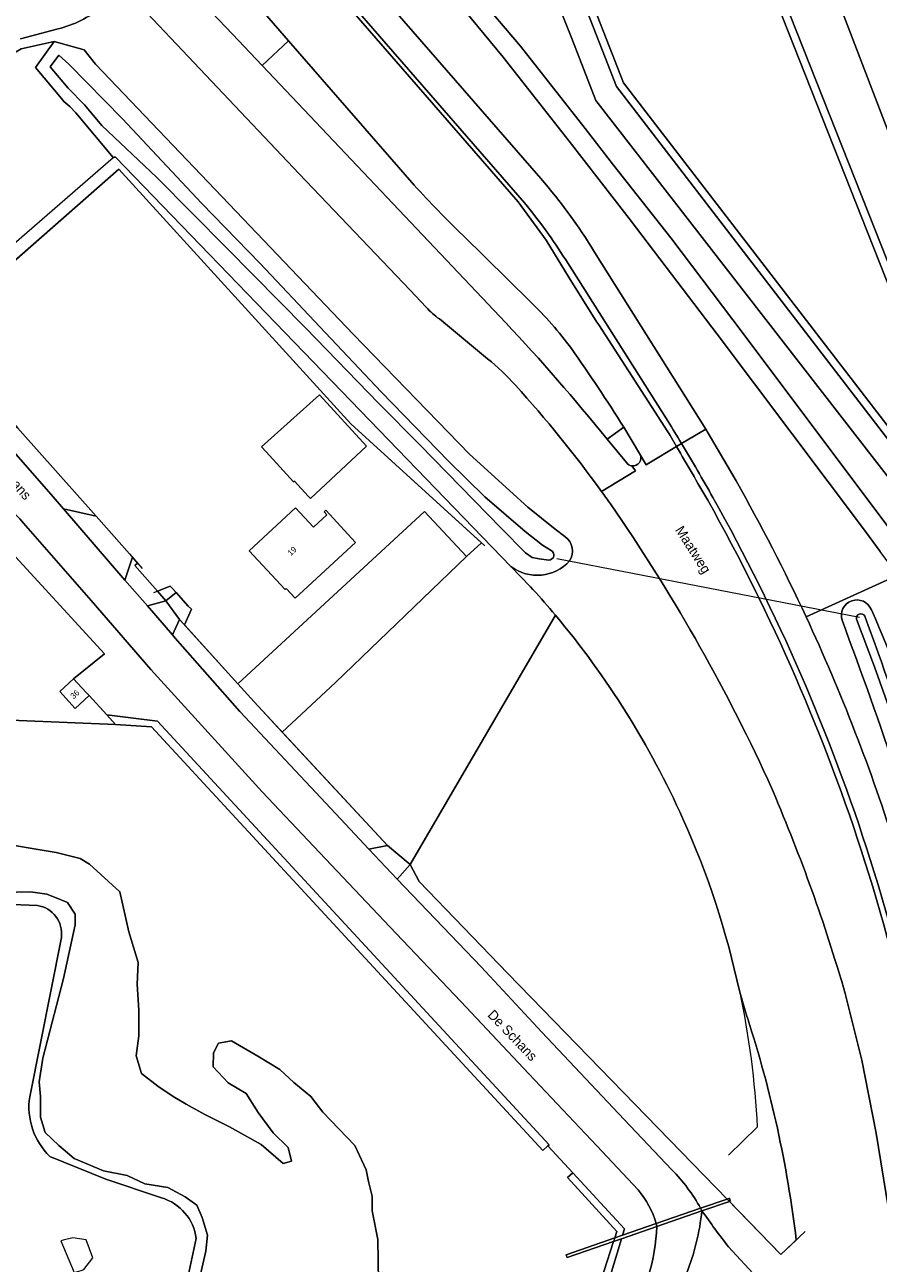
# Model space of a CAD drawing. Header units: metres. Extents: x 151448 to 154749, y 463108 to 465296.
# Tile 383 of 449: x 154085 to 154194, y 464439 to 464596. Entities that reach past the tile are written whole.
import ezdxf
from ezdxf.enums import TextEntityAlignment as Align

# ---------------------------------------------------------------- set-up
doc = ezdxf.new("R2010")
doc.units = ezdxf.units.M
for name, color, linetype, lineweight in [('B-PV-GK-BESCHOEIING-G', 253, 'Continuous', 9), ('B-PV-GR-BOS_LOOF-GV', 253, 'Continuous', 9), ('B-PV-GR-GROENVOORZIENING-GV', 253, 'Continuous', 9), ('B-PV-GR-HAAG-GV', 253, 'Continuous', 9), ('B-PV-IE-TERREINAFSCHEIDING_KUNSTMATIG_HEKWERK-G', 253, 'Continuous', 9), ('B-PV-IE-TERREINAFSCHEIDING_KUNSTMATIG_MUUR-G', 253, 'Continuous', 9), ('B-PV-KW-KUNSTWERK_DUIKER-G', 253, 'Continuous', 9), ('B-PV-OG-BEBOUWING-GV', 1, 'Continuous', 9), ('B-PV-OG-BEBOUWING-T18', 2, 'Continuous', 9), ('B-PV-OG-BEBOUWING_BUNKER-GV', 1, 'Continuous', 9), ('B-PV-OG-TERREIN_BEGROEID-GV', 253, 'Continuous', 9), ('B-PV-OG-TERREIN_ERF-GV', 253, 'Continuous', 9), ('B-PV-OG-TERREIN_OEVER-GV', 253, 'Continuous', 9), ('B-PV-OG-TOPOGRAFIE-T18', 2, 'Continuous', 9), ('B-PV-OG-WATER-GV', 253, 'Continuous', 9), ('B-PV-OG-WATER_SLOOT-GV', 253, 'Continuous', 9), ('B-PV-VH-GESLOTENVERHARDING_ASFALT-GV', 253, 'Continuous', 9), ('B-PV-VH-GESLOTENVERHARDING_BETON-GV', 253, 'Continuous', 9), ('B-PV-VH-OPENVERHARDING_BETONELEMENT-GV', 253, 'Continuous', 9), ('B-PV-VH-OPENVERHARDING_BETONSTRAATSTEEN-GV', 253, 'Continuous', 9), ('B-PV-VH-OPENVERHARDING_TEGEL-GV', 253, 'Continuous', 9)]:
    doc.layers.add(name, color=color, linetype=linetype, lineweight=lineweight)
doc.styles.add('Drong', font='txt', dxfattribs={"height": 1.8})

msp = doc.modelspace()

# ---------------------------------------------------------------- linework, layer by layer
at = {"layer": 'B-PV-GK-BESCHOEIING-G', "flags": 128}
for points in [[(154167.46, 464635.575), (154174.931, 464616.342), (154199.651, 464553.842), (154241.229, 464500)], [(154228.365, 464500), (154160.174, 464588.534), (154145.379, 464626.395)]]:
    msp.add_lwpolyline(points, dxfattribs=at)
at = {"layer": 'B-PV-GR-BOS_LOOF-GV', "flags": 128}
for points in [[(154149.514, 464524.462), (154149.203, 464524.804), (154146.708, 464527.384), (154096.265, 464579.553), (154096.05, 464579.557), (154095.991, 464579.506), (154091.233, 464585.192), (154090.441, 464585.995), (154089.698, 464586.648), (154089.593, 464586.773), (154086.057, 464590.964), (154088.443, 464594.283), (154084.266, 464593.354), (154081.98, 464592.004), (154080.55, 464590.068)], [(154077.739, 464588.934), (154070.033, 464583.508), (154069.908, 464583.42), (154068.352, 464582.288), (154068.817, 464581.725), (154062.761, 464576.598), (154062.692, 464575.538), (154062.692, 464574.256), (154062.899, 464572.605), (154070.478, 464563.854), (154071.135, 464562.03), (154074.216, 464558.324), (154096.715, 464578.029), (154126.274, 464545.552), (154142.932, 464530.414), (154141.034, 464528.635), (154124.334, 464512.586), (154117.544, 464506.256)], [(154117.544, 464506.256), (154130.972, 464491.817), (154133.848, 464489.398), (154152.375, 464521.177)]]:
    msp.add_lwpolyline(points, dxfattribs=at)
at = {"layer": 'B-PV-GR-BOS_LOOF-GV'}
msp.add_lwpolyline([(154152.375, 464521.177, 0.0097385), (154149.514, 464524.462)], format="xyb", dxfattribs=at)
at = {"layer": 'B-PV-GR-GROENVOORZIENING-GV', "flags": 128}
for points in [[(154151.421, 464453.55), (154151.573, 464453.69), (154101.642, 464507.686), (154095.168, 464508.483), (154096.291, 464507.265), (154100.848, 464506.938), (154150.76, 464452.939)], [(154160.938, 464442.154), (154161.192, 464442.993), (154154.584, 464450.129), (154153.923, 464449.518), (154160.201, 464442.635), (154159.935, 464441.807)], [(154158.299, 464433.409), (154160.806, 464441.717), (154159.793, 464441.364), (154157.336, 464433.699)]]:
    msp.add_lwpolyline(points, close=True, dxfattribs=at)
at = {"layer": 'B-PV-GR-HAAG-GV', "flags": 128}
for points in [[(154096.291, 464507.265), (154100.848, 464506.938), (154150.76, 464452.939), (154151.421, 464453.55), (154151.573, 464453.69), (154101.642, 464507.686), (154095.168, 464508.483)], [(154154.584, 464450.129), (154153.923, 464449.518), (154160.201, 464442.635), (154159.935, 464441.807), (154160.938, 464442.154), (154161.192, 464442.993)], [(154159.793, 464441.364), (154157.336, 464433.699), (154158.299, 464433.409), (154160.806, 464441.717)]]:
    msp.add_lwpolyline(points, close=True, dxfattribs=at)
at = {"layer": 'B-PV-IE-TERREINAFSCHEIDING_KUNSTMATIG_HEKWERK-G', "flags": 128}
for points in [[(154073.392, 464557.602), (154096.715, 464578.029), (154126.274, 464545.552), (154143.359, 464530.026)], [(154083.771, 464545.04), (154093.821, 464533.774), (154098.053, 464528.996), (154099.685, 464527.112)], [(154117.544, 464506.256), (154124.334, 464512.586), (154141.034, 464528.635), (154135.69, 464534.403)], [(154101.151, 464524.049), (154103.26, 464524.856), (154103.607, 464524.529), (154105.562, 464522.33), (154105.956, 464521.926), (154105.061, 464519.945)], [(154104.459, 464520.611), (154113.953, 464510.118), (154130.972, 464491.817), (154133.848, 464489.398)], [(154092.913, 464510.927), (154095.168, 464508.483)], [(154096.291, 464507.265), (154040.783, 464509.523)], [(154095.168, 464508.483), (154096.291, 464507.265)], [(154096.291, 464507.265), (154100.848, 464506.938), (154150.76, 464452.939), (154151.421, 464453.55)], [(154133.848, 464489.398), (154135.017, 464487.252)], [(154135.017, 464487.252), (154146.305, 464475.53)], [(154146.305, 464475.53), (154174.264, 464446.77)], [(154151.421, 464453.55), (154154.584, 464450.129)], [(154154.584, 464450.129), (154153.923, 464449.518), (154160.201, 464442.635), (154159.935, 464441.807)], [(154174.264, 464446.77), (154181.137, 464439.7)], [(154181.137, 464439.7), (154184.221, 464442.627)], [(154159.793, 464441.364), (154157.336, 464433.699)], [(154159.935, 464441.807), (154159.793, 464441.364)]]:
    msp.add_lwpolyline(points, dxfattribs=at)
at = {"layer": 'B-PV-IE-TERREINAFSCHEIDING_KUNSTMATIG_MUUR-G', "flags": 128}
for points in [[(154080.729, 464566.283), (154095.991, 464579.506)], [(154095.991, 464579.506), (154096.05, 464579.557), (154096.265, 464579.553), (154146.708, 464527.384)], [(154146.708, 464527.384), (154149.203, 464524.804), (154149.514, 464524.462)], [(154178.11, 464455.924), (154174.433, 464452.359)]]:
    msp.add_lwpolyline(points, dxfattribs=at)
at = {"layer": 'B-PV-IE-TERREINAFSCHEIDING_KUNSTMATIG_MUUR-G'}
for points in [[(154149.514, 464524.462, -0.0097385), (154152.375, 464521.177)], [(154152.375, 464521.177, -0.0687486), (154168.633, 464495.234)], [(154168.633, 464495.234, -0.0530853), (154175.832, 464473.283)], [(154175.832, 464473.283, -0.0402052), (154178.11, 464455.924)]]:
    msp.add_lwpolyline(points, format="xyb", dxfattribs=at)
at = {"layer": 'B-PV-KW-KUNSTWERK_DUIKER-G', "flags": 128}
msp.add_lwpolyline([(154152.558, 464528.385), (154191.153, 464520.912)], dxfattribs=at)
at = {"layer": 'B-PV-OG-BEBOUWING-GV', "flags": 128}
for points in [[(154114.91, 464542.621), (154115.505, 464541.972), (154118.989, 464538.168), (154119.085, 464538.256), (154120.848, 464536.331), (154121.131, 464536.028), (154128.281, 464542.717), (154122.278, 464549.246)], [(154123.11, 464534.561), (154122.89, 464534.357), (154123.236, 464533.982), (154121.509, 464532.389), (154119.237, 464534.851), (154113.306, 464529.378), (154117.892, 464524.438), (154118.046, 464524.58), (154119.192, 464523.338), (154126.901, 464530.453)], [(154092.556, 464511.313), (154090.929, 464513.076), (154089.158, 464511.441), (154091.141, 464509.292), (154092.913, 464510.927)]]:
    msp.add_lwpolyline(points, close=True, dxfattribs=at)
at = {"layer": 'B-PV-OG-BEBOUWING_BUNKER-GV', "flags": 128}
msp.add_lwpolyline([(154091.897, 464437.669), (154092.257, 464437.778), (154093.395, 464439.283), (154092.531, 464441.576), (154090.857, 464441.834), (154089.614, 464441.528), (154089.315, 464441.454), (154091.013, 464437.403)], close=True, dxfattribs=at)
at = {"layer": 'B-PV-OG-TERREIN_BEGROEID-GV', "flags": 128}
for points in [[(154200.608, 464531.328), (154157.514, 464586.764), (154154.487, 464594.657), (154149.601, 464606.947), (154142.421, 464625.133)], [(154162.733, 464570.485), (154161.778, 464571.741), (154154.127, 464581.565), (154145.71, 464592.27), (154140.849, 464598.152), (154121.836, 464621.722), (154115.884, 464616.621), (154117.869, 464614.339), (154150.515, 464576.811)], [(154126.215, 464620.716), (154142.77, 464599.77), (154147.91, 464593.68), (154156.186, 464583.19), (154159.79, 464578.529), (154167.097, 464569.255), (154174.992, 464558.832), (154195.966, 464530.926)], [(154135.891, 464560.413), (154133.834, 464562.577), (154119.709, 464577.433), (154097.329, 464601.076), (154094.399, 464598.679)], [(154088.975, 464595.911), (154088.798, 464595.861), (154084.17, 464594.641)], [(154080.55, 464590.068), (154081.98, 464592.004), (154084.266, 464593.354), (154088.443, 464594.283), (154092.288, 464593.217), (154093.729, 464591.396), (154110.753, 464573.536), (154126.59, 464556.98), (154141.439, 464541.676), (154148.864, 464534.943), (154152.359, 464532.145), (154153.581, 464531.187)], [(154134.373, 464575.966), (154118.341, 464594.386), (154114.989, 464591.21), (154146.037, 464558.442)], [(154065.825, 464562.051), (154068.95, 464558.441), (154076.324, 464549.944), (154082.135, 464543.351), (154088.318, 464536.243), (154089.633, 464534.731), (154093.821, 464533.774), (154083.771, 464545.04), (154073.392, 464557.602), (154064.886, 464567.229), (154061.19, 464571.59), (154060.971, 464571.987), (154059.346, 464570.713), (154059.572, 464570.415)], [(154184.338, 464520.96), (154196.042, 464526.28), (154193.807, 464529.307), (154191.93, 464531.85), (154172.981, 464557.006), (154162.733, 464570.485)], [(154149.158, 464561.146), (154140.56, 464569.583)], [(154157.366, 464567.444), (154171.547, 464544.895), (154171.875, 464544.373), (154175.407, 464538.284)], [(154143.735, 464553.865), (154137.582, 464558.922)], [(154158.976, 464543.595), (154161.083, 464545.127)], [(154162.932, 464447.932), (154157.657, 464453.561), (154148.966, 464462.724), (154140.295, 464471.939), (154131.274, 464481.441), (154121.569, 464491.712), (154114.976, 464498.682), (154100.776, 464514.267), (154093.182, 464523.066), (154084.556, 464532.907), (154084.075, 464533.456), (154081.019, 464536.565), (154080.307, 464536.656), (154079.834, 464536.669), (154079.361, 464536.643), (154078.892, 464536.577), (154078.43, 464536.471), (154077.979, 464536.327), (154077.542, 464536.146), (154077.121, 464535.928), (154076.875, 464535.773), (154094.858, 464516.258), (154090.929, 464513.076)], [(154146.708, 464527.384), (154149.203, 464524.804), (154149.514, 464524.462)], [(154304.573, 464386.422), (154296.464, 464397.404), (154271.857, 464429.651), (154269.763, 464432.395), (154254.435, 464451.851), (154241.371, 464468.05), (154230.236, 464482.439), (154219.782, 464495.452), (154216.201, 464500), (154213.324, 464503.656), (154199.626, 464521.427), (154196.042, 464526.28), (154184.338, 464520.96)], [(154152.375, 464521.177), (154133.848, 464489.398), (154135.017, 464487.252), (154146.305, 464475.53), (154174.264, 464446.77), (154174.558, 464446.871), (154174.68, 464446.511), (154174.556, 464446.469), (154181.137, 464439.7), (154183.083, 464441.547)], [(154090.929, 464513.076), (154092.556, 464511.313), (154092.913, 464510.927), (154095.168, 464508.483), (154101.642, 464507.686), (154151.573, 464453.69), (154151.421, 464453.55), (154154.584, 464450.129), (154161.192, 464442.993), (154160.938, 464442.154), (154165.225, 464443.639)], [(154133.848, 464489.398), (154132.191, 464487.548), (154142.915, 464476.38), (154150.624, 464468.05), (154161.154, 464456.901), (154167.227, 464450.496)], [(154170.897, 464445.603), (154174.264, 464446.77), (154146.305, 464475.53), (154135.017, 464487.252), (154133.848, 464489.398)], [(154194.788, 464445.785), (154193.262, 464455.17), (154191.461, 464464.474), (154189.326, 464472.984), (154188.883, 464474.484), (154188.762, 464474.896)], [(154183.083, 464441.547), (154181.137, 464439.7), (154174.556, 464446.469), (154171.048, 464445.28)], [(154165.309, 464443.283), (154160.806, 464441.717), (154158.299, 464433.409)], [(154174.446, 464440.663), (154178.057, 464436.776), (154179.887, 464434.806), (154188.11, 464426.015)]]:
    msp.add_lwpolyline(points, dxfattribs=at)
for points in [[(154118.341, 464594.386), (154112.197, 464601.444), (154108.563, 464597.996), (154111.2, 464595.209), (154114.989, 464591.21)], [(154098.425, 464528.567), (154097.456, 464525.659), (154099.733, 464523.07), (154100.343, 464522.364), (154102.692, 464522.984), (154101.615, 464524.226), (154098.752, 464527.527), (154099.08, 464527.81)], [(154111.858, 464512.433), (154105.061, 464519.945), (154104.459, 464520.611), (154103.55, 464518.652), (154103.884, 464518.266), (154112.139, 464508.892), (154124.995, 464495.196), (154128.569, 464491.36), (154130.972, 464491.817), (154117.544, 464506.256), (154113.953, 464510.118)]]:
    msp.add_lwpolyline(points, close=True, dxfattribs=at)
at = {"layer": 'B-PV-OG-TERREIN_BEGROEID-GV'}
for points in [[(154094.399, 464598.679, -0.1230894), (154088.975, 464595.911)], [(154150.515, 464576.811, -0.0415535), (154157.366, 464567.444)], [(154140.56, 464569.583, -0.0144804), (154134.373, 464575.966)], [(154137.582, 464558.922, -0.0515339), (154135.891, 464560.413)], [(154154.408, 464555.153, 0.0436748), (154149.158, 464561.146)], [(154146.037, 464558.442, -0.0190734), (154158.976, 464543.595)], [(154161.083, 464545.127, 0.0142075), (154154.408, 464555.153)], [(154147.292, 464550.477, 0.0341296), (154143.735, 464553.865)], [(154158.246, 464536.957, 0.0264773), (154147.292, 464550.477)], [(154159.398, 464535.35, 0.0033503), (154158.246, 464536.957)], [(154175.407, 464538.284, -0.0201474), (154184.338, 464520.96)], [(154179.461, 464500.235, 0.0432041), (154159.398, 464535.35)], [(154153.581, 464531.187, -0.4098608), (154154.189, 464528.108)], [(154154.189, 464528.108, -0.391122), (154146.708, 464527.384)], [(154149.514, 464524.462, -0.0097385), (154152.375, 464521.177)], [(154188.936, 464520.525, -0.9684327), (154192.671, 464521.864)], [(154168.633, 464495.234, 0.0687486), (154152.375, 464521.177)], [(154152.375, 464521.177, -0.0687486), (154168.633, 464495.234)], [(154184.338, 464520.96, -0.0328946), (154195.839, 464491.307)], [(154192.671, 464521.864, -0.0330103), (154206.281, 464483.868)], [(154202.369, 464480.452, 0.017149), (154188.936, 464520.525)], [(154188.762, 464474.896, 0.0304273), (154179.461, 464500.235)], [(154175.832, 464473.283, 0.0530853), (154168.633, 464495.234)], [(154168.633, 464495.234, -0.0530853), (154175.832, 464473.283)], [(154176.892, 464469.749, 0.0051402), (154175.832, 464473.283)], [(154175.832, 464473.283, -0.0051402), (154176.892, 464469.749)], [(154183.083, 464441.547, 0.0488094), (154176.892, 464469.749)], [(154176.892, 464469.749, -0.0488094), (154183.083, 464441.547)], [(154167.227, 464450.496, -0.0657576), (154170.897, 464445.603)], [(154165.225, 464443.639, 0.1039532), (154162.932, 464447.932)], [(154171.048, 464445.28, 0.0098006), (154174.446, 464440.663)], [(154164.242, 464436.977, 0.0667818), (154165.309, 464443.283)]]:
    msp.add_lwpolyline(points, format="xyb", dxfattribs=at)
at = {"layer": 'B-PV-OG-TERREIN_ERF-GV', "flags": 128}
for points in [[(154193.988, 464618.644), (154193.135, 464621.016), (154194.086, 464621.407), (154192.978, 464624.245), (154191.87, 464627.082), (154190.839, 464626.68), (154190.002, 464628.822), (154189.165, 464630.964), (154190.165, 464631.355), (154189.089, 464634.11), (154188.013, 464636.864), (154186.993, 464636.466), (154186.012, 464638.978), (154174.88, 464634.484), (154181.479, 464617.63), (154201.056, 464566.527)], [(154086.314, 464484.181), (154073.457, 464484.705), (154057.403, 464486.033), (154042.668, 464486.227)], [(154085.342, 464459.815), (154089.373, 464480.115)], [(154102.15, 464446.928), (154095.032, 464449.31), (154087.897, 464452.21)], [(154098.754, 464417.101), (154104.886, 464433.994), (154106.573, 464441.747)]]:
    msp.add_lwpolyline(points, dxfattribs=at)
for points in [[(154093.821, 464533.774), (154098.053, 464528.996), (154098.425, 464528.567), (154099.08, 464527.81), (154098.752, 464527.527), (154101.615, 464524.226), (154103.26, 464524.856), (154103.607, 464524.529), (154104.024, 464524.06), (154105.562, 464522.33), (154105.956, 464521.926), (154105.061, 464519.945), (154111.858, 464512.433), (154135.69, 464534.403), (154141.034, 464528.635), (154142.932, 464530.414), (154126.274, 464545.552), (154096.715, 464578.029), (154074.216, 464558.324), (154073.392, 464557.602), (154083.771, 464545.04)], [(154122.278, 464549.246), (154128.281, 464542.717), (154121.131, 464536.028), (154120.848, 464536.331), (154119.085, 464538.256), (154118.989, 464538.168), (154115.505, 464541.972), (154114.91, 464542.621)], [(154074.57, 464538.228), (154070.712, 464542.427), (154070.567, 464542.264), (154066.872, 464538.124), (154058.951, 464529.441), (154060.569, 464527.579), (154060.711, 464527.342), (154064.206, 464523.405), (154056.837, 464516.848), (154053.424, 464520.864), (154054.122, 464521.484), (154053.892, 464521.742), (154052.928, 464522.838), (154040.783, 464509.523), (154096.291, 464507.265), (154095.168, 464508.483), (154092.913, 464510.927), (154091.141, 464509.292), (154089.158, 464511.441), (154090.929, 464513.076), (154094.858, 464516.258), (154076.875, 464535.773), (154076.086, 464536.577)], [(154123.11, 464534.561), (154126.901, 464530.453), (154119.192, 464523.338), (154118.046, 464524.58), (154117.892, 464524.438), (154113.306, 464529.378), (154119.237, 464534.851), (154121.509, 464532.389), (154123.236, 464533.982), (154122.89, 464534.357)], [(154102.692, 464522.984), (154104.024, 464524.06), (154103.607, 464524.529), (154103.26, 464524.856), (154101.615, 464524.226)], [(154104.024, 464524.06), (154102.692, 464522.984), (154104.459, 464520.611), (154105.061, 464519.945), (154105.956, 464521.926), (154105.562, 464522.33)]]:
    msp.add_lwpolyline(points, close=True, dxfattribs=at)
at = {"layer": 'B-PV-OG-TERREIN_ERF-GV'}
for points in [[(154089.373, 464480.115, 0.4105964), (154086.314, 464484.181)], [(154087.897, 464452.21, -0.2432806), (154085.342, 464459.815)], [(154106.573, 464441.747, 0.2948322), (154102.15, 464446.928)]]:
    msp.add_lwpolyline(points, format="xyb", dxfattribs=at)
at = {"layer": 'B-PV-OG-TERREIN_OEVER-GV', "flags": 128}
for points in [[(154201.056, 464566.527), (154181.479, 464617.63), (154174.88, 464634.484), (154174.105, 464636.465)], [(154167.46, 464635.575), (154174.931, 464616.342), (154199.651, 464553.842)], [(154142.421, 464625.133), (154149.601, 464606.947), (154154.487, 464594.657), (154157.514, 464586.764), (154200.608, 464531.328), (154224.574, 464500.125), (154224.67, 464500), (154224.764, 464499.875), (154233.44, 464488.381), (154246.299, 464471.686), (154257.288, 464457.597), (154270.345, 464440.652), (154283.744, 464423.056), (154294.274, 464407.646), (154296.501, 464403.962), (154300.637, 464402.443), (154302.723, 464404.363)], [(154302.723, 464404.363), (154300.796, 464406.372), (154298.19, 464405.301), (154297.253, 464406.455), (154298.523, 464408.683), (154295.076, 464413.294), (154264.384, 464453.449), (154249.355, 464472.752), (154228.365, 464500), (154160.174, 464588.534), (154145.379, 464626.395)], [(154153.581, 464531.187), (154152.359, 464532.145), (154148.864, 464534.943), (154141.439, 464541.676), (154126.59, 464556.98), (154110.753, 464573.536), (154093.729, 464591.396), (154092.288, 464593.217), (154088.443, 464594.283), (154086.057, 464590.964), (154089.593, 464586.773), (154089.698, 464586.648)], [(154151.543, 464528.205), (154150.3, 464528.354), (154149.398, 464528.542), (154148.56, 464529.136), (154145.464, 464532.25), (154135.077, 464542.889), (154129.875, 464548.137), (154120.508, 464557.785), (154110.464, 464567.953), (154101.527, 464576.943), (154094.555, 464583.56), (154092.344, 464586.202), (154090.237, 464588.335), (154087.957, 464591.038), (154089.05, 464592.558), (154090.308, 464591.377), (154097.166, 464584.435), (154107.242, 464573.663), (154114.745, 464565.973), (154122.341, 464557.907), (154130.171, 464549.637), (154138.78, 464540.745), (154143.354, 464536.279), (154148.523, 464531.823), (154150.74, 464530.092), (154151.85, 464529.406)], [(154089.698, 464586.648), (154090.441, 464585.995), (154091.233, 464585.192), (154095.991, 464579.506), (154096.05, 464579.557), (154096.265, 464579.553), (154146.708, 464527.384)], [(154279.274, 464388.598), (154257.693, 464416.349), (154241.449, 464436.52), (154234.836, 464444.201), (154224.643, 464455.728), (154218.958, 464461.795), (154215.35, 464466.166), (154210.101, 464471.499), (154207.391, 464474.95), (154206.574, 464476.165), (154204.871, 464479.863), (154203.031, 464484.898), (154199.894, 464494.459), (154196.242, 464505.631), (154193.078, 464514.585), (154190.753, 464520.662)], [(154144.359, 464391.221), (154147.955, 464403.664), (154149.652, 464409.034), (154152.442, 464416.213), (154157.336, 464433.699), (154159.793, 464441.364), (154153.869, 464439.304), (154153.745, 464439.663), (154159.935, 464441.807), (154160.201, 464442.635), (154153.923, 464449.518), (154154.584, 464450.129), (154151.421, 464453.55), (154150.76, 464452.939), (154100.848, 464506.938), (154096.291, 464507.265), (154040.783, 464509.523)], [(154080.538, 464492.278), (154088.732, 464490.94), (154091.783, 464490.153), (154092.972, 464489.463), (154096.819, 464485.911), (154097.959, 464480.817), (154099.17, 464476.915), (154099.036, 464474.156), (154099.238, 464470.859), (154099.238, 464467.562), (154098.901, 464465.005), (154099.574, 464462.785), (154101.661, 464461.17), (154103.613, 464459.824), (154105.296, 464458.882), (154107.652, 464457.537), (154110.815, 464455.989), (154114.854, 464453.701), (154117.648, 464451.305), (154118.7, 464451.599), (154118.279, 464453.324), (154116.386, 464455.216), (154114.491, 464457.789), (154112.947, 464460.213), (154110.659, 464461.58), (154108.713, 464463.631), (154108.766, 464465.392), (154109.397, 464466.628), (154111.054, 464466.943), (154114.446, 464464.998), (154117.234, 464463.289), (154119.022, 464461.607), (154121.182, 464459.839), (154122.721, 464457.827), (154126.788, 464453.606), (154128.24, 464450.508), (154128.558, 464449.005), (154128.994, 464447.133), (154129.013, 464445.276), (154129.717, 464441.622), (154129.912, 464430.935)], [(154042.668, 464486.227), (154057.403, 464486.033), (154073.457, 464484.705), (154086.314, 464484.181)], [(154107.036, 464436.805), (154107.817, 464440.124), (154108.013, 464442.173), (154107.328, 464444.42), (154106.646, 464445.986), (154105.18, 464447.052), (154102.935, 464448.227), (154100.005, 464448.716), (154097.759, 464449.788), (154094.731, 464450.376), (154091.02, 464451.936), (154089.068, 464453.595), (154087.309, 464455.255), (154086.724, 464457.21), (154086.724, 464459.847), (154086.528, 464461.704), (154087.016, 464464.731), (154089.653, 464474.884), (154091.118, 464481.724), (154091.118, 464483.091), (154090.141, 464484.553), (154088.482, 464485.24), (154087.505, 464485.63), (154085.453, 464485.921), (154076.372, 464485.724)], [(154089.373, 464480.115), (154085.342, 464459.815)], [(154087.897, 464452.21), (154095.032, 464449.31), (154102.15, 464446.928)], [(154106.573, 464441.747), (154104.886, 464433.994), (154098.754, 464417.101)]]:
    msp.add_lwpolyline(points, dxfattribs=at)
at = {"layer": 'B-PV-OG-TERREIN_OEVER-GV'}
for points in [[(154154.189, 464528.108, 0.4098608), (154153.581, 464531.187)], [(154151.85, 464529.406, -0.7777225), (154151.543, 464528.205)], [(154146.708, 464527.384, 0.391122), (154154.189, 464528.108)], [(154192.671, 464521.864, 0.9684327), (154188.936, 464520.525)], [(154190.753, 464520.662, -0.8636079), (154191.823, 464521.043)], [(154191.823, 464521.043, -0.0116709), (154204.619, 464483.553)], [(154206.281, 464483.868, 0.0330103), (154192.671, 464521.864)], [(154188.936, 464520.525, -0.017149), (154202.369, 464480.452)], [(154086.314, 464484.181, -0.4105964), (154089.373, 464480.115)], [(154085.342, 464459.815, 0.2432806), (154087.897, 464452.21)], [(154102.15, 464446.928, -0.2948322), (154106.573, 464441.747)]]:
    msp.add_lwpolyline(points, format="xyb", dxfattribs=at)
at = {"layer": 'B-PV-OG-WATER-GV', "flags": 128}
for points in [[(154166.534, 464635.198), (154174.02, 464615.927), (154198.772, 464553.345), (154240.433, 464499.395), (154240.528, 464499.27), (154245.867, 464492.278), (154263.706, 464469.162), (154299.61, 464422.72), (154306.858, 464407.697), (154307.703, 464408.248), (154300.466, 464423.247), (154246.662, 464492.885), (154241.229, 464500), (154199.651, 464553.842), (154174.931, 464616.342), (154167.46, 464635.575)], [(154198.772, 464553.345), (154174.02, 464615.927), (154166.534, 464635.198)], [(154229.061, 464500.735), (154161.053, 464589.031), (154146.255, 464626.878)], [(154146.255, 464626.878), (154161.053, 464589.031), (154229.061, 464500.735)], [(154145.379, 464626.395), (154160.174, 464588.534), (154228.365, 464500)]]:
    msp.add_lwpolyline(points, dxfattribs=at)
at = {"layer": 'B-PV-OG-WATER_SLOOT-GV', "flags": 128}
for points in [[(154089.05, 464592.558), (154087.957, 464591.038), (154090.237, 464588.335), (154092.344, 464586.202), (154094.555, 464583.56), (154101.527, 464576.943), (154110.464, 464567.953), (154120.508, 464557.785), (154129.875, 464548.137), (154135.077, 464542.889), (154145.464, 464532.25), (154148.56, 464529.136), (154149.398, 464528.542), (154150.3, 464528.354), (154151.543, 464528.205)], [(154151.85, 464529.406), (154150.74, 464530.092), (154148.523, 464531.823), (154143.354, 464536.279), (154138.78, 464540.745), (154130.171, 464549.637), (154122.341, 464557.907), (154114.745, 464565.973), (154107.242, 464573.663), (154097.166, 464584.435), (154090.308, 464591.377), (154089.05, 464592.558)], [(154190.753, 464520.662), (154193.078, 464514.585), (154196.242, 464505.631), (154199.894, 464494.459), (154203.031, 464484.898), (154204.871, 464479.863), (154206.574, 464476.165), (154207.391, 464474.95), (154210.101, 464471.499), (154215.35, 464466.166), (154218.958, 464461.795), (154224.643, 464455.728), (154234.836, 464444.201), (154241.449, 464436.52), (154257.693, 464416.349), (154279.274, 464388.598)], [(154129.912, 464430.935), (154129.717, 464441.622), (154129.013, 464445.276), (154128.994, 464447.133), (154128.558, 464449.005), (154128.24, 464450.508), (154126.788, 464453.606), (154122.721, 464457.827), (154121.182, 464459.839), (154119.022, 464461.607), (154117.234, 464463.289), (154114.446, 464464.998), (154111.054, 464466.943), (154109.397, 464466.628), (154108.766, 464465.392), (154108.713, 464463.631), (154110.659, 464461.58), (154112.947, 464460.213), (154114.491, 464457.789), (154116.386, 464455.216), (154118.279, 464453.324), (154118.7, 464451.599), (154117.648, 464451.305), (154114.854, 464453.701), (154110.815, 464455.989), (154107.652, 464457.537), (154105.296, 464458.882), (154103.613, 464459.824), (154101.661, 464461.17), (154099.574, 464462.785), (154098.901, 464465.005), (154099.238, 464467.562), (154099.238, 464470.859), (154099.036, 464474.156), (154099.17, 464476.915), (154097.959, 464480.817), (154096.819, 464485.911), (154092.972, 464489.463), (154091.783, 464490.153), (154088.732, 464490.94), (154080.538, 464492.278)], [(154076.372, 464485.724), (154085.453, 464485.921), (154087.505, 464485.63), (154088.482, 464485.24), (154090.141, 464484.553), (154091.118, 464483.091), (154091.118, 464481.724), (154089.653, 464474.884), (154087.016, 464464.731), (154086.528, 464461.704), (154086.724, 464459.847), (154086.724, 464457.21), (154087.309, 464455.255), (154089.068, 464453.595), (154091.02, 464451.936), (154094.731, 464450.376), (154097.759, 464449.788), (154100.005, 464448.716), (154102.935, 464448.227), (154105.18, 464447.052), (154106.646, 464445.986), (154107.328, 464444.42), (154108.013, 464442.173), (154107.817, 464440.124), (154107.036, 464436.805)]]:
    msp.add_lwpolyline(points, dxfattribs=at)
at = {"layer": 'B-PV-OG-WATER_SLOOT-GV'}
for points in [[(154151.543, 464528.205, 0.7777225), (154151.85, 464529.406)], [(154191.823, 464521.043, 0.8636079), (154190.753, 464520.662)], [(154204.619, 464483.553, 0.0116709), (154191.823, 464521.043)]]:
    msp.add_lwpolyline(points, format="xyb", dxfattribs=at)
at = {"layer": 'B-PV-VH-GESLOTENVERHARDING_ASFALT-GV', "flags": 128}
for points in [[(154161.083, 464545.127), (154163.099, 464541.767), (154163.152, 464541.679), (154163.942, 464540.356), (154164.269, 464540.551), (154167.815, 464542.668), (154166.991, 464544.085), (154166.875, 464544.296), (154166.694, 464544.536), (154157.908, 464558.161), (154157.636, 464558.537), (154154.14, 464564.184), (154151.186, 464568.952), (154147.638, 464573.851), (154114.799, 464611.604), (154111.482, 464615.538), (154099.893, 464628.497), (154092.749, 464622.269), (154098.524, 464614.745)], [(154150.515, 464576.811), (154117.869, 464614.339), (154115.157, 464611.979), (154148.45, 464573.709)], [(154146.037, 464558.442), (154114.989, 464591.21), (154111.2, 464595.209), (154108.563, 464597.996), (154104.37, 464602.418), (154101.88, 464605.017), (154100.564, 464606.691), (154098.372, 464609.692), (154098.205, 464609.894)], [(154106.048, 464608.57), (154112.197, 464601.444), (154118.341, 464594.386), (154134.373, 464575.966)], [(154093.153, 464605.402), (154095.728, 464602.741), (154097.329, 464601.076), (154119.709, 464577.433), (154133.834, 464562.577), (154135.891, 464560.413)], [(154195.966, 464530.926), (154174.992, 464558.832), (154167.097, 464569.255), (154159.79, 464578.529), (154156.186, 464583.19), (154147.91, 464593.68), (154142.77, 464599.77), (154140.849, 464598.152), (154145.71, 464592.27), (154154.127, 464581.565), (154161.778, 464571.741), (154162.733, 464570.485), (154172.981, 464557.006), (154191.93, 464531.85), (154193.807, 464529.307)], [(154140.56, 464569.583), (154149.158, 464561.146)], [(154054.289, 464567.287), (154055.027, 464566.414), (154056.101, 464565.131), (154062.038, 464558.369), (154066.601, 464553.212), (154069.119, 464550.33), (154074.407, 464544.252), (154075.932, 464542.578), (154081.019, 464536.565), (154084.075, 464533.456), (154084.556, 464532.907), (154093.182, 464523.066), (154100.776, 464514.267), (154114.976, 464498.682), (154121.569, 464491.712), (154131.274, 464481.441), (154140.295, 464471.939), (154148.966, 464462.724), (154157.657, 464453.561), (154162.932, 464447.932)], [(154168.46, 464543.053), (154171.547, 464544.895), (154157.366, 464567.444)], [(154153.686, 464566.472), (154166.753, 464545.859)], [(154132.191, 464487.548), (154128.569, 464491.36), (154124.995, 464495.196), (154112.139, 464508.892), (154103.884, 464518.266), (154103.55, 464518.652), (154100.343, 464522.364), (154099.733, 464523.07), (154097.456, 464525.659), (154089.633, 464534.731), (154088.318, 464536.243), (154082.135, 464543.351), (154076.324, 464549.944), (154068.95, 464558.441), (154065.825, 464562.051)], [(154137.582, 464558.922), (154143.735, 464553.865)], [(154175.407, 464538.284), (154171.875, 464544.373), (154171.547, 464544.895), (154168.46, 464543.053)], [(154161.422, 464540.638), (154158.976, 464543.595)], [(154167.815, 464542.668), (154164.269, 464540.551), (154163.942, 464540.356), (154163.152, 464541.679)], [(154158.246, 464536.957), (154162.599, 464539.554), (154162.137, 464540.202)], [(154162.137, 464540.202), (154162.599, 464539.554), (154158.246, 464536.957)], [(154167.227, 464450.496), (154161.154, 464456.901), (154150.624, 464468.05), (154142.915, 464476.38), (154132.191, 464487.548)], [(154188.762, 464474.896), (154188.883, 464474.484), (154189.326, 464472.984), (154191.461, 464464.474), (154193.262, 464455.17), (154194.788, 464445.785)], [(154165.225, 464443.639), (154170.897, 464445.603)], [(154171.048, 464445.28), (154165.309, 464443.283)]]:
    msp.add_lwpolyline(points, dxfattribs=at)
at = {"layer": 'B-PV-VH-GESLOTENVERHARDING_ASFALT-GV'}
for points in [[(154157.366, 464567.444, 0.0415535), (154150.515, 464576.811)], [(154134.373, 464575.966, 0.0144804), (154140.56, 464569.583)], [(154148.45, 464573.709, -0.0302067), (154153.686, 464566.472)], [(154135.891, 464560.413, 0.0515339), (154137.582, 464558.922)], [(154149.158, 464561.146, -0.0436748), (154154.408, 464555.153)], [(154158.976, 464543.595, 0.0190734), (154146.037, 464558.442)], [(154154.408, 464555.153, -0.0142075), (154161.083, 464545.127)], [(154143.735, 464553.865, -0.0341296), (154147.292, 464550.477)], [(154147.292, 464550.477, -0.0264773), (154158.246, 464536.957)], [(154166.753, 464545.859, -0.002974), (154168.46, 464543.053)], [(154168.46, 464543.053, -0.0071498), (154172.449, 464536.185)], [(154163.152, 464541.679, -0.605943), (154162.137, 464540.202)], [(154171.794, 464535.848, -0.0008022), (154167.815, 464542.668)], [(154162.137, 464540.202, -0.2160639), (154161.422, 464540.638)], [(154158.246, 464536.957, -0.0033503), (154159.398, 464535.35)], [(154184.338, 464520.96, 0.0201474), (154175.407, 464538.284)], [(154159.398, 464535.35, -0.0432041), (154179.461, 464500.235)], [(154191.853, 464489.75, 0.0502608), (154171.794, 464535.848)], [(154172.449, 464536.185, -0.0509203), (154192.529, 464490.03)], [(154195.839, 464491.307, 0.0328946), (154184.338, 464520.96)], [(154179.461, 464500.235, -0.0304273), (154188.762, 464474.896)], [(154202.611, 464437.399, 0.0515579), (154191.853, 464489.75)], [(154192.529, 464490.03, -0.0509435), (154203.416, 464437.49)], [(154170.897, 464445.603, 0.0657576), (154167.227, 464450.496)], [(154162.932, 464447.932, -0.1039532), (154165.225, 464443.639)], [(154169.057, 464437.223, 0.0726203), (154171.048, 464445.28)], [(154165.309, 464443.283, -0.0667818), (154164.242, 464436.977)]]:
    msp.add_lwpolyline(points, format="xyb", dxfattribs=at)
at = {"layer": 'B-PV-VH-GESLOTENVERHARDING_ASFALT-GV', "flags": 128}
msp.add_lwpolyline([(154111.858, 464512.433), (154113.953, 464510.118), (154117.544, 464506.256), (154124.334, 464512.586), (154141.034, 464528.635), (154135.69, 464534.403)], close=True, dxfattribs=at)
at = {"layer": 'B-PV-VH-GESLOTENVERHARDING_BETON-GV', "flags": 128}
for points in [[(154163.152, 464541.679), (154163.099, 464541.767), (154161.083, 464545.127), (154158.976, 464543.595), (154161.422, 464540.638)], [(154168.46, 464543.053), (154167.815, 464542.668)]]:
    msp.add_lwpolyline(points, dxfattribs=at)
at = {"layer": 'B-PV-VH-GESLOTENVERHARDING_BETON-GV'}
for points in [[(154172.449, 464536.185, 0.0071498), (154168.46, 464543.053)], [(154162.137, 464540.202, 0.605943), (154163.152, 464541.679)], [(154167.815, 464542.668, 0.0008022), (154171.794, 464535.848)], [(154161.422, 464540.638, 0.2160639), (154162.137, 464540.202)], [(154171.794, 464535.848, -0.0502608), (154191.853, 464489.75)], [(154192.529, 464490.03, 0.0509203), (154172.449, 464536.185)], [(154191.853, 464489.75, -0.0515579), (154202.611, 464437.399)], [(154203.416, 464437.49, 0.0509435), (154192.529, 464490.03)]]:
    msp.add_lwpolyline(points, format="xyb", dxfattribs=at)
at = {"layer": 'B-PV-VH-OPENVERHARDING_BETONELEMENT-GV', "flags": 128}
for points in [[(154148.45, 464573.709), (154115.157, 464611.979), (154114.799, 464611.604)], [(154114.799, 464611.604), (154147.638, 464573.851), (154151.186, 464568.952), (154154.14, 464564.184), (154157.636, 464558.537), (154157.908, 464558.161), (154166.694, 464544.536), (154166.875, 464544.296), (154166.991, 464544.085), (154167.815, 464542.668), (154168.46, 464543.053)], [(154166.753, 464545.859), (154153.686, 464566.472)]]:
    msp.add_lwpolyline(points, dxfattribs=at)
at = {"layer": 'B-PV-VH-OPENVERHARDING_BETONELEMENT-GV'}
for points in [[(154153.686, 464566.472, 0.0302067), (154148.45, 464573.709)], [(154168.46, 464543.053, 0.002974), (154166.753, 464545.859)]]:
    msp.add_lwpolyline(points, format="xyb", dxfattribs=at)
at = {"layer": 'B-PV-VH-OPENVERHARDING_BETONELEMENT-GV', "flags": 128}
for points in [[(154174.556, 464446.469), (154174.68, 464446.511), (154174.558, 464446.871), (154174.264, 464446.77), (154170.897, 464445.603), (154171.048, 464445.28)], [(154165.309, 464443.283), (154171.048, 464445.28), (154170.897, 464445.603), (154165.225, 464443.639)], [(154160.806, 464441.717), (154165.309, 464443.283), (154165.225, 464443.639), (154160.938, 464442.154), (154159.935, 464441.807), (154153.745, 464439.663), (154153.869, 464439.304), (154159.793, 464441.364)]]:
    msp.add_lwpolyline(points, close=True, dxfattribs=at)
at = {"layer": 'B-PV-VH-OPENVERHARDING_BETONSTRAATSTEEN-GV', "flags": 128}
for points in [[(154098.425, 464528.567), (154098.053, 464528.996), (154093.821, 464533.774), (154089.633, 464534.731), (154097.456, 464525.659)], [(154104.459, 464520.611), (154102.692, 464522.984), (154100.343, 464522.364), (154103.55, 464518.652)]]:
    msp.add_lwpolyline(points, close=True, dxfattribs=at)
at = {"layer": 'B-PV-VH-OPENVERHARDING_TEGEL-GV'}
for points in [[(154088.975, 464595.911, 0.1230894), (154094.399, 464598.679)], [(154171.048, 464445.28, -0.0726203), (154169.057, 464437.223)], [(154174.446, 464440.663, -0.0098006), (154171.048, 464445.28)]]:
    msp.add_lwpolyline(points, format="xyb", dxfattribs=at)
at = {"layer": 'B-PV-VH-OPENVERHARDING_TEGEL-GV', "flags": 128}
for points in [[(154084.17, 464594.641), (154088.798, 464595.861), (154088.975, 464595.911)], [(154188.11, 464426.015), (154179.887, 464434.806), (154178.057, 464436.776), (154174.446, 464440.663)]]:
    msp.add_lwpolyline(points, dxfattribs=at)
msp.add_lwpolyline([(154128.569, 464491.36), (154132.191, 464487.548), (154133.848, 464489.398), (154130.972, 464491.817)], close=True, dxfattribs=at)

# ---------------------------------------------------------------- texts
at = {"layer": 'B-PV-OG-BEBOUWING-T18', "style": 'Drong'}
for s, rotation, p in [('19', 42.9, (154118.79, 464529.35)), ('36', 42.7, (154091.09, 464511.09))]:
    msp.add_text(s, height=0.75, rotation=rotation, dxfattribs=at).set_placement(p, align=Align.MIDDLE)
at = {"layer": 'B-PV-OG-TOPOGRAFIE-T18', "style": 'Drong'}
for s, rotation, p in [('De Schans', 311.2, (154082.503, 464539.249)), ('Maatweg', 302.5, (154169.785, 464529.421)), ('De Schans', 313.7, (154146.931, 464467.646))]:
    msp.add_text(s, height=1.25, rotation=rotation, dxfattribs=at).set_placement(p, align=Align.MIDDLE)

doc.saveas('drawing.dxf')
